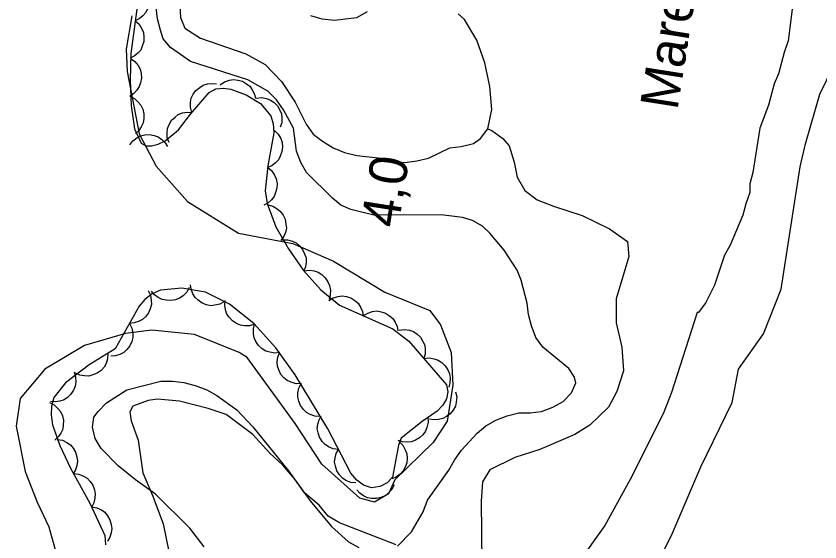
# Model space of a CAD drawing. Extents: x 282461 to 284471, y 5554090 to 5557646.
# Drawn here: x 283860.4 to 283924.1, y 5555692.2 to 5555733.8 of the extents above; entities that cross this region are included whole.
import ezdxf

# ---------------------------------------------------------------- set-up
doc = ezdxf.new("R2010")
doc.units = 0
for name, color, linetype in [('Niveau 1', 7, 'Continuous'), ('Niveau 2', 7, 'Continuous'), ('Niveau 3', 7, 'Continuous'), ('Niveau 4', 7, 'Continuous'), ('Niveau 44', 7, 'Continuous'), ('Niveau 7', 7, 'Continuous')]:
    doc.layers.add(name, color=color, linetype=linetype)

msp = doc.modelspace()

# ---------------------------------------------------------------- linework, layer by layer
at = {"layer": 'Niveau 1'}
for points in [[(283869.53, 5555733.85), (283869.09, 5555731.19), (283869.18, 5555729.44), (283870.13, 5555724.5), (283871.46, 5555721.92), (283873.94, 5555719.12), (283878, 5555716.63), (283882.3, 5555715.79), (283885.53, 5555714.4), (283889.59, 5555711.93), (283893.17, 5555710.5), (283894.02, 5555709.35), (283894.87, 5555707.15), (283894.99, 5555704.57), (283894.53, 5555701.73), (283893.44, 5555700.03), (283890.39, 5555697.08), (283889.89, 5555695.97), (283888.77, 5555695.31), (283887.61, 5555695.61), (283884.59, 5555698.32), (283882.5, 5555701.54), (283878.69, 5555706.76), (283878.06, 5555707.16), (283874.5, 5555708.6), (283871.12, 5555708.92), (283869.03, 5555708.67), (283865.78, 5555707.72), (283862.65, 5555705.85), (283860.69, 5555703.52), (283860.36, 5555701.31), (283861.08, 5555697.73), (283862.03, 5555695.31), (283862.97, 5555693.34), (283863.57, 5555691.15)], [(283907.62, 5555633.67), (283907.58, 5555656.16), (283907.91, 5555663.28), (283907.9, 5555669.16), (283907.66, 5555678.08), (283907.99, 5555682.04), (283908.55, 5555684.64), (283909.68, 5555687.36), (283912.39, 5555692.79), (283914.65, 5555698.11), (283917.13, 5555703.2), (283917.64, 5555705.85), (283919.62, 5555708.63), (283921.01, 5555712.17), (283922.53, 5555721.87), (283922.95, 5555723.7), (283924.08, 5555727.63), (283926.34, 5555732.24)]]:
    msp.add_lwpolyline(points, dxfattribs=at)
at = {"layer": 'Niveau 2'}
msp.add_lwpolyline([(283890.5, 5555691.91), (283886.01, 5555693.67), (283885.11, 5555694.2), (283884.38, 5555695.06), (283883.23, 5555696.05), (283882.45, 5555697.13), (283881.52, 5555698.23), (283880.48, 5555699.19), (283879.12, 5555700.67), (283877.03, 5555702.26), (283875.58, 5555702.73), (283873.32, 5555703.31), (283871.56, 5555703.47), (283870.84, 5555703.36), (283869.62, 5555702.92), (283869.37, 5555702.45), (283869.49, 5555701.74), (283870.05, 5555700.21), (283870.4, 5555697.62), (283871.2, 5555695.78), (283872.02, 5555693.59), (283872.46, 5555691.39)], dxfattribs=at)
at = {"layer": 'Niveau 4'}
for points in [[(283873.34, 5555734.61), (283873.4, 5555733.71), (283873.74, 5555732.86), (283874.99, 5555732.07), (283878.57, 5555730.84), (283880.1, 5555729.99), (283881.41, 5555728.64), (283882.49, 5555727), (283883.35, 5555725.25), (283883.91, 5555724.46), (283884.65, 5555723.9), (283885.5, 5555723.39), (283886.41, 5555723), (283887.38, 5555722.78), (283889.31, 5555722.56), (283890.27, 5555722.33), (283891.18, 5555722.22), (283892.14, 5555722.34), (283893.05, 5555722.57), (283894.75, 5555723.37), (283895.66, 5555723.48), (283896.62, 5555723.71), (283897.19, 5555724.11), (283897.76, 5555724.89), (283898.09, 5555726.43), (283897.92, 5555728.24), (283897.52, 5555730.11), (283896.89, 5555731.91), (283895.92, 5555733.55), (283895.41, 5555734)], [(283888.21, 5555734.15), (283887.36, 5555733.69), (283885.6, 5555733.46), (283884.63, 5555733.57), (283883.73, 5555733.85)], [(283897.76, 5555724.89), (283898.07, 5555724.76), (283898.95, 5555724.12), (283899.46, 5555723.55), (283899.86, 5555722.25), (283900.09, 5555721.06), (283900.71, 5555719.99), (283901.68, 5555719.26), (283902.98, 5555718.75), (283905.25, 5555718.03), (283907.41, 5555716.96), (283908.83, 5555715.95), (283908.94, 5555714.76), (283907.93, 5555711.42), (283907.93, 5555709.5), (283908.39, 5555707.57), (283908.51, 5555705.71), (283908, 5555704.07), (283907.32, 5555702.82), (283905.85, 5555701.4), (283904.66, 5555700.66), (283901.88, 5555699.47), (283899.9, 5555698.84), (283897.91, 5555697.87), (283897.35, 5555696.91), (283897.24, 5555695.38), (283897.3, 5555690.46)]]:
    msp.add_lwpolyline(points, dxfattribs=at)
at = {"layer": 'Niveau 44'}
for points in [[(283870.22, 5555736.41), (283870.53, 5555736.13), (283870.74, 5555735.79), (283870.87, 5555735.48), (283870.91, 5555735.14), (283870.89, 5555734.77), (283870.78, 5555734.4), (283870.65, 5555734.1), (283870.42, 5555733.84), (283870.13, 5555733.6), (283869.81, 5555733.44)], [(283870.13, 5555735.77), (283869.45, 5555730.85), (283869.4, 5555728.77), (283869.49, 5555726.71), (283869.76, 5555724.88), (283870.28, 5555723.76), (283870.65, 5555723.55), (283871.11, 5555723.53), (283871.62, 5555723.67), (283872.17, 5555723.94), (283873.25, 5555724.81), (283874.18, 5555726.06), (283875.67, 5555727.77), (283876.21, 5555728.06), (283876.81, 5555728.12), (283877.39, 5555728.04), (283878.61, 5555727.57), (283879.75, 5555726.9), (283880.56, 5555725.92), (283880.75, 5555725.29), (283880.81, 5555724.57), (283880.32, 5555721.94), (283880.12, 5555719.98), (283880.26, 5555718.98)], [(283869.81, 5555733.44), (283870.12, 5555733.17), (283870.33, 5555732.82), (283870.46, 5555732.52), (283870.5, 5555732.17), (283870.48, 5555731.8), (283870.37, 5555731.43), (283870.24, 5555731.13), (283870.01, 5555730.87), (283869.72, 5555730.64), (283869.4, 5555730.48)], [(283869.44, 5555730.47), (283869.78, 5555730.23), (283870.03, 5555729.91), (283870.19, 5555729.62), (283870.28, 5555729.28), (283870.3, 5555728.91), (283870.23, 5555728.54), (283870.13, 5555728.23), (283869.93, 5555727.94), (283869.67, 5555727.67), (283869.37, 5555727.48)], [(283874.29, 5555726.18), (283874.18, 5555726.59), (283874.2, 5555726.99), (283874.25, 5555727.32), (283874.41, 5555727.63), (283874.62, 5555727.93), (283874.92, 5555728.17), (283875.19, 5555728.35), (283875.53, 5555728.45), (283875.9, 5555728.49), (283876.26, 5555728.44)], [(283876.54, 5555728.37), (283876.88, 5555728.6), (283877.27, 5555728.73), (283877.6, 5555728.79), (283877.95, 5555728.75), (283878.3, 5555728.65), (283878.63, 5555728.45), (283878.89, 5555728.26), (283879.09, 5555727.97), (283879.26, 5555727.64), (283879.34, 5555727.29)], [(283869.38, 5555727.47), (283869.75, 5555727.29), (283870.05, 5555727.01), (283870.26, 5555726.76), (283870.4, 5555726.44), (283870.49, 5555726.08), (283870.48, 5555725.7), (283870.44, 5555725.37), (283870.29, 5555725.05), (283870.08, 5555724.75), (283869.82, 5555724.51)], [(283879.41, 5555727.32), (283879.82, 5555727.36), (283880.22, 5555727.28), (283880.53, 5555727.17), (283880.82, 5555726.96), (283881.08, 5555726.7), (283881.27, 5555726.37), (283881.4, 5555726.07), (283881.44, 5555725.72), (283881.42, 5555725.35), (283881.31, 5555725.01)], [(283872.49, 5555723.79), (283872.35, 5555724.18), (283872.33, 5555724.59), (283872.37, 5555724.92), (283872.5, 5555725.24), (283872.69, 5555725.56), (283872.97, 5555725.82), (283873.22, 5555726.02), (283873.55, 5555726.14), (283873.92, 5555726.21), (283874.28, 5555726.19)], [(283880.85, 5555724.76), (283881.14, 5555724.47), (283881.34, 5555724.11), (283881.45, 5555723.8), (283881.48, 5555723.45), (283881.44, 5555723.09), (283881.31, 5555722.73), (283881.17, 5555722.44), (283880.92, 5555722.18), (283880.63, 5555721.96), (283880.3, 5555721.82)], [(283869.37, 5555723.61), (283869.62, 5555723.94), (283869.94, 5555724.18), (283870.23, 5555724.34), (283870.58, 5555724.42), (283870.94, 5555724.43), (283871.32, 5555724.35), (283871.63, 5555724.25), (283871.91, 5555724.04), (283872.17, 5555723.78), (283872.36, 5555723.48)], [(283880.31, 5555721.82), (283880.63, 5555721.55), (283880.85, 5555721.21), (283880.99, 5555720.91), (283881.05, 5555720.56), (283881.04, 5555720.19), (283880.94, 5555719.83), (283880.82, 5555719.52), (283880.6, 5555719.25), (283880.32, 5555719), (283880, 5555718.83)], [(283880.26, 5555718.98), (283880.95, 5555717.13), (283881.96, 5555715.37), (283883.15, 5555713.66), (283884.53, 5555712.12), (283886, 5555710.9), (283890.24, 5555709.04), (283891.49, 5555708.07), (283894.5, 5555704.61), (283894.59, 5555704.05), (283894.5, 5555703.5), (283894.2, 5555702.99), (283893.74, 5555702.51), (283892.55, 5555701.69), (283890.89, 5555700.37), (283890.68, 5555699.81), (283890.21, 5555697.28), (283889.77, 5555696.84), (283889.23, 5555696.53), (283888.55, 5555696.44), (283887.9, 5555696.65), (283887.37, 5555697.04), (283886.9, 5555697.59), (283885.09, 5555701.1), (283882.49, 5555705.38), (283880.96, 5555707.53), (283879.21, 5555709.46), (283877.28, 5555711), (283875.38, 5555711.94), (283873.51, 5555712.25), (283871.82, 5555712.09), (283871.14, 5555711.8), (283870.58, 5555711.36), (283870.12, 5555710.82), (283868.21, 5555707.44), (283866.15, 5555706.17), (283864.28, 5555704.76), (283863.36, 5555703.59), (283863.18, 5555702.91), (283863.15, 5555702.21), (283863.26, 5555701.43), (283863.83, 5555699.8), (283864.67, 5555698), (283866.21, 5555695.21), (283867.39, 5555692.67), (283867.46, 5555691.93)], [(283880.31, 5555718.85), (283880.72, 5555718.75), (283881.07, 5555718.54), (283881.32, 5555718.34), (283881.53, 5555718.05), (283881.69, 5555717.72), (283881.76, 5555717.34), (283881.79, 5555717.02), (283881.71, 5555716.67), (283881.57, 5555716.33), (283881.36, 5555716.04)], [(283881.47, 5555716.08), (283881.88, 5555716.09), (283882.27, 5555715.97), (283882.58, 5555715.84), (283882.84, 5555715.61), (283883.08, 5555715.33), (283883.24, 5555714.98), (283883.35, 5555714.67), (283883.36, 5555714.32), (283883.31, 5555713.96), (283883.18, 5555713.62)], [(283883.18, 5555713.62), (283883.6, 5555713.68), (283884, 5555713.62), (283884.31, 5555713.52), (283884.61, 5555713.33), (283884.88, 5555713.08), (283885.08, 5555712.75), (283885.22, 5555712.46), (283885.28, 5555712.11), (283885.27, 5555711.74), (283885.18, 5555711.39)], [(283876.89, 5555711.19), (283876.52, 5555710.99), (283876.13, 5555710.9), (283875.8, 5555710.87), (283875.45, 5555710.94), (283875.11, 5555711.07), (283874.8, 5555711.3), (283874.56, 5555711.52), (283874.38, 5555711.82), (283874.25, 5555712.17), (283874.2, 5555712.52)], [(283870.83, 5555712.07), (283871.02, 5555711.7), (283871.08, 5555711.3), (283871.09, 5555710.97), (283871, 5555710.63), (283870.85, 5555710.3), (283870.61, 5555710), (283870.38, 5555709.77), (283870.07, 5555709.61), (283869.71, 5555709.5), (283869.35, 5555709.47)], [(283874.09, 5555712.3), (283873.89, 5555711.94), (283873.6, 5555711.65), (283873.33, 5555711.46), (283873, 5555711.34), (283872.64, 5555711.27), (283872.26, 5555711.3), (283871.94, 5555711.35), (283871.63, 5555711.52), (283871.33, 5555711.74), (283871.1, 5555712.02)], [(283879.28, 5555709.4), (283878.88, 5555709.28), (283878.47, 5555709.28), (283878.15, 5555709.32), (283877.83, 5555709.46), (283877.52, 5555709.66), (283877.26, 5555709.95), (283877.07, 5555710.21), (283876.96, 5555710.55), (283876.91, 5555710.92), (283876.94, 5555711.27)], [(283885.15, 5555711.27), (283885.5, 5555711.5), (283885.89, 5555711.6), (283886.22, 5555711.65), (283886.56, 5555711.59), (283886.91, 5555711.48), (283887.23, 5555711.27), (283887.49, 5555711.06), (283887.68, 5555710.76), (283887.82, 5555710.42), (283887.89, 5555710.07)], [(283887.89, 5555710.07), (283888.24, 5555710.29), (283888.63, 5555710.4), (283888.96, 5555710.45), (283889.31, 5555710.39), (283889.66, 5555710.27), (283889.98, 5555710.06), (283890.23, 5555709.86), (283890.42, 5555709.56), (283890.57, 5555709.22), (283890.63, 5555708.87)], [(283869.35, 5555709.47), (283869.54, 5555709.09), (283869.61, 5555708.69), (283869.62, 5555708.36), (283869.53, 5555708.02), (283869.38, 5555707.69), (283869.14, 5555707.39), (283868.9, 5555707.16), (283868.59, 5555707), (283868.24, 5555706.89), (283867.88, 5555706.86)], [(283881.28, 5555707.17), (283880.87, 5555707.12), (283880.47, 5555707.18), (283880.15, 5555707.27), (283879.86, 5555707.46), (283879.59, 5555707.71), (283879.38, 5555708.04), (283879.23, 5555708.33), (283879.18, 5555708.67), (283879.18, 5555709.04), (283879.27, 5555709.39)], [(283890.73, 5555708.94), (283891.15, 5555708.99), (283891.55, 5555708.92), (283891.86, 5555708.82), (283892.15, 5555708.62), (283892.42, 5555708.37), (283892.62, 5555708.04), (283892.76, 5555707.74), (283892.8, 5555707.4), (283892.79, 5555707.03), (283892.7, 5555706.68)], [(283867.64, 5555707.09), (283867.62, 5555706.67), (283867.49, 5555706.29), (283867.34, 5555705.99), (283867.1, 5555705.74), (283866.8, 5555705.52), (283866.45, 5555705.38), (283866.13, 5555705.29), (283865.78, 5555705.3), (283865.42, 5555705.37), (283865.09, 5555705.52)], [(283882.98, 5555704.7), (283882.56, 5555704.69), (283882.17, 5555704.8), (283881.86, 5555704.93), (283881.59, 5555705.15), (283881.35, 5555705.43), (283881.19, 5555705.78), (283881.08, 5555706.08), (283881.07, 5555706.43), (283881.11, 5555706.8), (283881.24, 5555707.14)], [(283892.7, 5555706.68), (283893.12, 5555706.73), (283893.52, 5555706.66), (283893.83, 5555706.56), (283894.12, 5555706.36), (283894.39, 5555706.1), (283894.59, 5555705.78), (283894.72, 5555705.48), (283894.77, 5555705.14), (283894.76, 5555704.76), (283894.67, 5555704.42)], [(283864.96, 5555705.62), (283865.08, 5555705.22), (283865.09, 5555704.82), (283865.05, 5555704.49), (283864.91, 5555704.17), (283864.71, 5555703.86), (283864.43, 5555703.6), (283864.16, 5555703.41), (283863.83, 5555703.3), (283863.46, 5555703.24), (283863.1, 5555703.27)], [(283884.48, 5555702.1), (283884.06, 5555702.12), (283883.68, 5555702.26), (283883.39, 5555702.41), (283883.14, 5555702.65), (283882.92, 5555702.95), (283882.78, 5555703.31), (283882.69, 5555703.62), (283882.7, 5555703.97), (283882.78, 5555704.34), (283882.93, 5555704.66)], [(283895.21, 5555704.04), (283895.3, 5555703.64), (283895.26, 5555703.23), (283895.19, 5555702.91), (283895.02, 5555702.6), (283894.79, 5555702.31), (283894.49, 5555702.09), (283894.2, 5555701.92), (283893.86, 5555701.84), (283893.49, 5555701.82), (283893.14, 5555701.88)], [(283863.01, 5555703.19), (283863.39, 5555703.01), (283863.68, 5555702.73), (283863.89, 5555702.48), (283864.03, 5555702.15), (283864.11, 5555701.79), (283864.1, 5555701.41), (283864.06, 5555701.09), (283863.91, 5555700.77), (283863.7, 5555700.47), (283863.43, 5555700.22)], [(283885.93, 5555699.48), (283885.51, 5555699.53), (283885.14, 5555699.69), (283884.86, 5555699.86), (283884.62, 5555700.12), (283884.43, 5555700.44), (283884.31, 5555700.8), (283884.24, 5555701.12), (283884.28, 5555701.47), (283884.38, 5555701.83), (283884.55, 5555702.14)], [(283893, 5555702.05), (283893.03, 5555701.63), (283892.94, 5555701.23), (283892.83, 5555700.92), (283892.62, 5555700.64), (283892.35, 5555700.39), (283892.02, 5555700.2), (283891.72, 5555700.08), (283891.37, 5555700.05), (283891, 5555700.07), (283890.65, 5555700.18)], [(283863.61, 5555700.26), (283864.03, 5555700.2), (283864.39, 5555700.02), (283864.67, 5555699.84), (283864.89, 5555699.57), (283865.08, 5555699.25), (283865.18, 5555698.88), (283865.23, 5555698.56), (283865.18, 5555698.21), (283865.07, 5555697.85), (283864.88, 5555697.55)], [(283890.73, 5555700.1), (283891.03, 5555699.81), (283891.22, 5555699.45), (283891.34, 5555699.14), (283891.37, 5555698.79), (283891.33, 5555698.43), (283891.2, 5555698.07), (283891.06, 5555697.77), (283890.81, 5555697.52), (283890.52, 5555697.3), (283890.19, 5555697.15)], [(283887.3, 5555696.82), (283886.89, 5555696.86), (283886.51, 5555697.03), (283886.23, 5555697.2), (283886, 5555697.46), (283885.8, 5555697.77), (283885.68, 5555698.14), (283885.62, 5555698.46), (283885.65, 5555698.81), (283885.75, 5555699.16), (283885.93, 5555699.48)], [(283864.91, 5555697.56), (283865.33, 5555697.52), (283865.7, 5555697.37), (283865.99, 5555697.21), (283866.23, 5555696.95), (283866.44, 5555696.65), (283866.57, 5555696.29), (283866.64, 5555695.97), (283866.61, 5555695.62), (283866.52, 5555695.26), (283866.36, 5555694.94)], [(283890.34, 5555696.68), (283890.15, 5555696.3), (283889.87, 5555696.01), (283889.62, 5555695.8), (283889.29, 5555695.67), (283888.93, 5555695.59), (283888.55, 5555695.6), (283888.23, 5555695.65), (283887.91, 5555695.8), (283887.61, 5555696.01), (283887.37, 5555696.28)], [(283866.34, 5555694.93), (283866.75, 5555694.86), (283867.12, 5555694.68), (283867.39, 5555694.5), (283867.62, 5555694.23), (283867.8, 5555693.91), (283867.9, 5555693.54), (283867.95, 5555693.22), (283867.9, 5555692.87), (283867.79, 5555692.52), (283867.6, 5555692.21)]]:
    msp.add_lwpolyline(points, dxfattribs=at)
at = {"layer": 'Niveau 7'}
for points in [[(283890.59, 5555691.82), (283891.72, 5555692.95), (283892.63, 5555694.54), (283892.97, 5555695.45), (283894.66, 5555697.83), (283895.11, 5555698.62), (283895.68, 5555699.41), (283896.93, 5555700.77), (283897.61, 5555701.34), (283898.4, 5555701.8), (283899.31, 5555702.14), (283900.21, 5555702.37), (283901.12, 5555702.37), (283902.03, 5555702.49), (283902.93, 5555702.83), (283903.73, 5555703.28), (283904.41, 5555703.96), (283904.74, 5555704.76), (283904.63, 5555705.21), (283904.18, 5555705.89), (283902.13, 5555707.58), (283901.56, 5555708.36), (283901.22, 5555709.27), (283900.99, 5555710.17), (283900.88, 5555711.08), (283900.42, 5555712.88), (283900.08, 5555713.68), (283899.05, 5555715.26), (283897.92, 5555716.61), (283897.35, 5555717.17), (283896.56, 5555717.62), (283895.76, 5555717.85), (283894.06, 5555718.07), (283888.73, 5555718.05), (283886.91, 5555718.5), (283886.12, 5555718.83), (283885.44, 5555719.4), (283883.39, 5555721.43), (283882.94, 5555722.22), (283882.59, 5555723.12), (283882.36, 5555724.93), (283881.57, 5555726.4), (283881, 5555727.19), (283880.32, 5555727.86), (283878.73, 5555728.76), (283874.19, 5555730.22), (283872.6, 5555731.34), (283872.03, 5555732.02), (283871.8, 5555732.7), (283871.57, 5555733.6), (283871.46, 5555734.51)], [(283921.93, 5555734.57), (283921.59, 5555731.85), (283921.25, 5555730.94), (283920.8, 5555729.25), (283920.46, 5555728.45), (283920.01, 5555726.75), (283919.33, 5555724.94), (283918.77, 5555721.43), (283918.55, 5555720.53), (283918.55, 5555719.85), (283918.21, 5555718.94), (283917.98, 5555718.04), (283916.97, 5555715.66), (283916.52, 5555714.87), (283915.73, 5555712.49), (283915.05, 5555711.13), (283914.48, 5555710.34), (283914.37, 5555710.34), (283912.34, 5555704), (283911.66, 5555702.3), (283909.06, 5555697.09), (283907.03, 5555693.46), (283904.88, 5555690.4)], [(283875.28, 5555691.77), (283874.14, 5555693.23), (283871.41, 5555695.94), (283869.82, 5555697.07), (283868.46, 5555698.19), (283867.1, 5555699.55), (283866.64, 5555700.34), (283866.41, 5555701.24), (283866.52, 5555702.03), (283866.86, 5555702.49), (283867.54, 5555703.17), (283869.13, 5555704.19), (283871.85, 5555704.88), (283872.76, 5555704.88), (283873.67, 5555704.77), (283874.57, 5555704.55), (283875.48, 5555704.21), (283876.28, 5555703.76), (283877.87, 5555702.63), (283879.12, 5555701.28), (283881.96, 5555697.78), (283883.67, 5555695.41), (283885.37, 5555693.38), (283886.73, 5555692.15), (283887.53, 5555691.7)]]:
    msp.add_lwpolyline(points, dxfattribs=at)

# ---------------------------------------------------------------- texts
at = {"layer": 'Niveau 3'}
msp.add_text('    4,0', height=3, rotation=81.0958, dxfattribs=at).set_placement((283889.97, 5555712.56))
at = {"layer": 'Niveau 7'}
msp.add_text('Marécage', height=3, rotation=81.0598, dxfattribs=at).set_placement((283912.79, 5555726.3))

doc.saveas('drawing.dxf')
